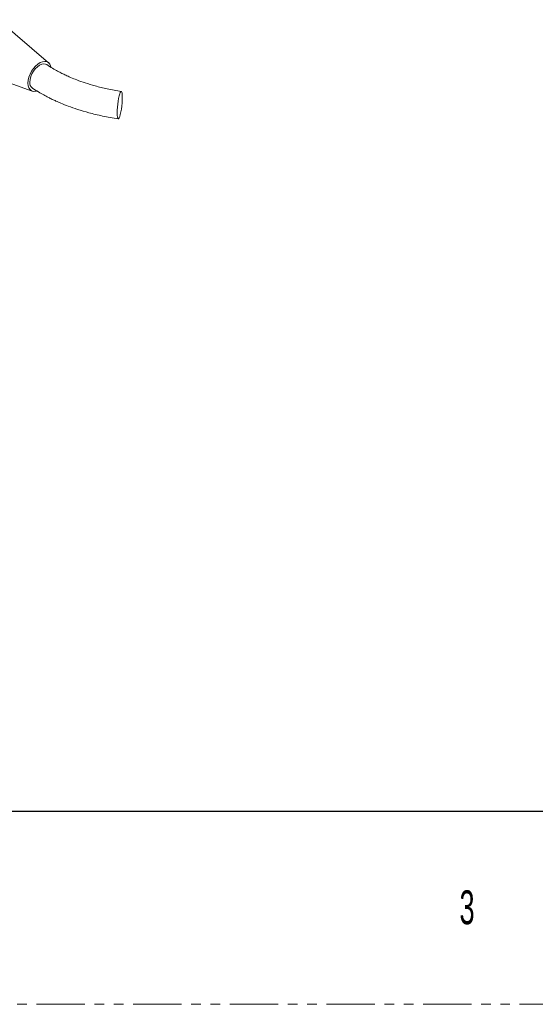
# Model space of a CAD drawing. Header units: millimetres. Extents: x 0 to 1118, y 0 to 864.
# Tile 301 of 512: x 709 to 777, y 0 to 129. Entities that reach past the tile are written whole.
import ezdxf

# ---------------------------------------------------------------- set-up
doc = ezdxf.new("R2010")
doc.units = ezdxf.units.MM
doc.linetypes.add('PHANTOM', pattern=[12.7, 6.35, -1.27, 1.27, -1.27, 1.27, -1.27])
doc.styles.add('SLDTEXTSTYLE1', font='TXT', dxfattribs={"width": 0.6})

msp = doc.modelspace()

# ---------------------------------------------------------------- linework, layer by layer
at = {"color": 7, "linetype": 'Continuous', "lineweight": 15}
for p, q in [((712.7907, 123.7531), (706.1511, 129.4093)), ((702.4224, 122.9503), (710.6409, 120.0291))]:
    msp.add_line(p, q, dxfattribs=at)
at = {"color": 7, "linetype": 'Continuous', "lineweight": 30}
msp.add_line((12.7, 25.4), (1104.9, 25.4), dxfattribs=at)
at = {"color": 7, "linetype": 'PHANTOM', "lineweight": 0}
msp.add_line((0, 0), (1117.6, 0), dxfattribs=at)
at = {"color": 7, "linetype": 'Continuous', "lineweight": 15, "flags": 128}
for points in [[(713.0946, 123.1986), (713.0603, 123.3277), (712.9383, 123.5855), (712.7616, 123.7767), (712.5374, 123.8934), (712.2749, 123.9308), (711.9848, 123.8874), (711.679, 123.7649), (711.3701, 123.5685), (711.0706, 123.3061), (710.7929, 122.9884), (710.5483, 122.6286), (710.3468, 122.2412), (710.1967, 121.8422), (710.1041, 121.4479), (710.0728, 121.0745)], [(712.5419, 123.5055), (712.4007, 123.5755), (712.1577, 123.6115), (711.8868, 123.5646), (711.6016, 123.4371), (711.3164, 123.2353), (711.0455, 122.9695), (710.8025, 122.6529), (710.5996, 122.3014), (710.4469, 121.9326), (710.3521, 121.5651), (710.32, 121.2172)], [(710.0728, 121.0745), (710.1041, 120.7372), (710.1967, 120.4498), (710.3468, 120.2242), (710.5483, 120.0694), (710.7929, 119.992), (711.0706, 119.995), (711.2168, 120.0264)], [(721.8016, 117.1496), (721.8101, 116.846), (721.835, 116.6092), (721.8752, 116.4511), (721.9286, 116.3795), (721.9925, 116.3982), (722.0637, 116.506), (722.1388, 116.6977), (722.2138, 116.9635), (722.285, 117.2903), (722.349, 117.6615), (722.4023, 118.0587), (722.4425, 118.4618), (722.4674, 118.8506), (722.4759, 119.2057), (722.4674, 119.5093), (722.4425, 119.746), (722.4023, 119.9042), (722.349, 119.9757), (722.285, 119.9571), (722.2138, 119.8493), (722.1388, 119.6576), (722.0637, 119.3917), (721.9925, 119.065), (721.9286, 118.6937), (721.8752, 118.2966), (721.835, 117.8935), (721.8101, 117.5047), (721.8016, 117.1496)]]:
    msp.add_lwpolyline(points, dxfattribs=at)
at = {"color": 7, "linetype": 'Continuous', "lineweight": 15}
msp.add_arc((711.2188, 121.1208), 0.9041, 173.875721, 232.276702, dxfattribs=at)
for points, knots in [([(722.3374, 119.9792), (721.7141, 120.086), (720.5405, 120.287), (718.9609, 120.6801), (717.6422, 121.0779), (716.5705, 121.4596), (715.7259, 121.801), (715.0752, 122.0914), (714.5125, 122.3621), (713.931, 122.6636), (713.2518, 123.0457), (712.7924, 123.3433), (712.5423, 123.5052)], [0, 0, 0, 0, 0.16436379, 0.30949451, 0.43545366, 0.54230177, 0.63009256, 0.69887401, 0.75319181, 0.81938983, 0.90168764, 1, 1, 1, 1]), ([(710.665, 120.4061), (710.9217, 120.2419), (711.4001, 119.9358), (712.1062, 119.5349), (712.7207, 119.2107), (713.2616, 118.9441), (713.8052, 118.6912), (714.4964, 118.3899), (715.4317, 118.018), (716.656, 117.5891), (718.1515, 117.1458), (719.9307, 116.7115), (721.2438, 116.4923), (721.9403, 116.3761)], [0, 0, 0, 0, 0.08398946, 0.15653336, 0.2176749, 0.26745116, 0.3135878, 0.37236322, 0.46024118, 0.56699829, 0.69258394, 0.83693928, 1, 1, 1, 1])]:
    msp.add_open_spline(points, degree=3, knots=knots, dxfattribs=at)

# ---------------------------------------------------------------- texts
at = {"color": 7, "linetype": 'Continuous', "lineweight": 0, "insert": (766.7943, 14.9727), "char_height": 4.445, "attachment_point": 1, "style": 'SLDTEXTSTYLE1'}
msp.add_mtext('3', dxfattribs=at)

doc.saveas('drawing.dxf')
